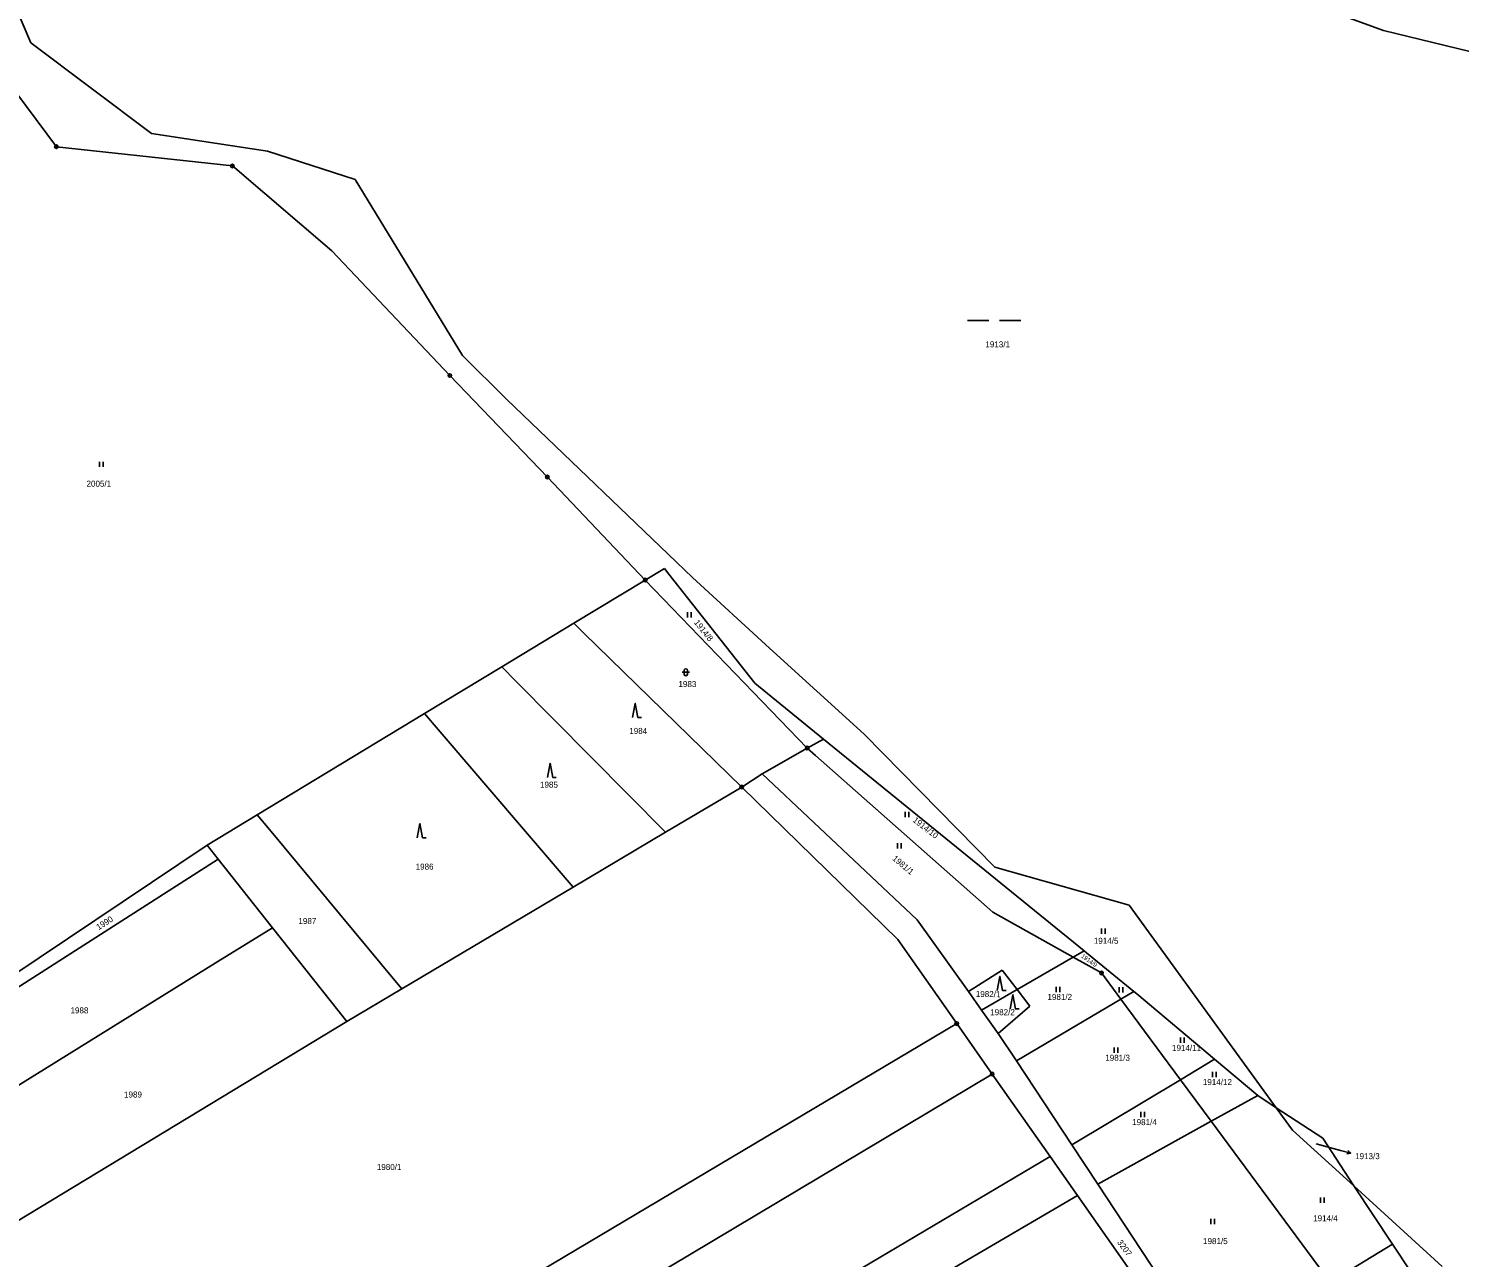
# Model space of a CAD drawing. Extents: x -736345 to -729997, y -1130177 to -1122501.
# Drawn here: x -732458 to -732053.9, y -1127962.5 to -1127615.3 of the extents above; entities that cross this region are included whole.
import ezdxf

# ---------------------------------------------------------------- set-up
doc = ezdxf.new("R2010")
doc.units = 0
for name, color, linetype in [('Vrstva 1', 7, 'Continuous'), ('Vrstva 16', 7, 'Continuous'), ('Vrstva 18', 7, 'Continuous'), ('Vrstva 25', 7, 'Continuous')]:
    doc.layers.add(name, color=color, linetype=linetype)

msp = doc.modelspace()

# ---------------------------------------------------------------- linework, layer by layer
at = {"layer": 'Vrstva 1'}
for points in [[(-732457.41, -1127619.37), (-732469.12, -1127591.84)], [(-732116.12, -1127600.99), (-732075.32, -1127615.9)], [(-732484.09, -1127603.07), (-732450.19, -1127648.71)], [(-732075.32, -1127615.9), (-732040.57, -1127624.34)], [(-732423.32, -1127644.94), (-732457.41, -1127619.37)], [(-732390.58, -1127649.99), (-732423.32, -1127644.94)], [(-732450.19, -1127648.71), (-732400.47, -1127654.14)], [(-732365.75, -1127657.99), (-732390.58, -1127649.99)], [(-732400.47, -1127654.14), (-732372.37, -1127678.1)], [(-732335.52, -1127707.7), (-732365.75, -1127657.99)], [(-732372.37, -1127678.1), (-732339.07, -1127713.35)], [(-732322.94, -1127720.14), (-732335.52, -1127707.7)], [(-732339.07, -1127713.35), (-732311.51, -1127742.01)], [(-732270.54, -1127770.44), (-732322.94, -1127720.14)], [(-732311.51, -1127742.01), (-732283.88, -1127771.13)], [(-732283.88, -1127771.13), (-732278.41, -1127767.82)], [(-732278.41, -1127767.82), (-732277.16, -1127769.42)], [(-732277.16, -1127769.42), (-732252.95, -1127800.25)], [(-732248.75, -1127790.34), (-732270.54, -1127770.44)], [(-732283.88, -1127771.13), (-732304.05, -1127783.34)], [(-732283.88, -1127771.13), (-732238.14, -1127818.57)], [(-732304.05, -1127783.34), (-732324.39, -1127795.65)], [(-732301.24, -1127786.08), (-732304.05, -1127783.34)], [(-732256.63, -1127829.58), (-732301.24, -1127786.08)], [(-732222.08, -1127814.7), (-732248.75, -1127790.34)], [(-732324.39, -1127795.65), (-732346.18, -1127808.84)], [(-732324.39, -1127795.65), (-732320.33, -1127799.75)], [(-732278.13, -1127842.35), (-732320.33, -1127799.75)], [(-732233.56, -1127816.02), (-732252.95, -1127800.25)], [(-732346.18, -1127808.84), (-732393.46, -1127837.45)], [(-732342.34, -1127813.33), (-732346.18, -1127808.84)], [(-732304.26, -1127857.87), (-732342.34, -1127813.33)], [(-732185.16, -1127852.25), (-732222.08, -1127814.7)], [(-732250.88, -1127825.87), (-732238.14, -1127818.57)], [(-732233.56, -1127816.02), (-732238.14, -1127818.57)], [(-732238.14, -1127818.57), (-732235.77, -1127820.66)], [(-732159.91, -1127875.9), (-732233.56, -1127816.02)], [(-732185.68, -1127864.9), (-732235.77, -1127820.66)], [(-732250.88, -1127825.87), (-732256.63, -1127829.58)], [(-732250.88, -1127825.87), (-732207.08, -1127867.11)], [(-732256.63, -1127829.58), (-732278.13, -1127842.35)], [(-732256.63, -1127829.58), (-732212.53, -1127872.69)], [(-732393.46, -1127837.45), (-732407.62, -1127846.02)], [(-732393.46, -1127837.45), (-732390.02, -1127841.6)], [(-732390.02, -1127841.6), (-732354.14, -1127884.82)], [(-732278.13, -1127842.35), (-732304.26, -1127857.87)], [(-732470.84, -1127888.42), (-732407.62, -1127846.02)], [(-732407.62, -1127846.02), (-732404.49, -1127849.96)], [(-732404.49, -1127849.96), (-732499.56, -1127910.82)], [(-732389.14, -1127869.34), (-732404.49, -1127849.96)], [(-732166.51, -1127857.51), (-732185.16, -1127852.25)], [(-732304.26, -1127857.87), (-732352.66, -1127886.61)], [(-732147.19, -1127862.96), (-732166.51, -1127857.51)], [(-732147.19, -1127862.96), (-732131.27, -1127884.89)], [(-732192.62, -1127887.37), (-732207.08, -1127867.11)], [(-732185.68, -1127864.9), (-732163, -1127877.63)], [(-732404.57, -1127878.91), (-732389.14, -1127869.34)], [(-732389.14, -1127869.34), (-732368.16, -1127895.81)], [(-732195.89, -1127896.41), (-732212.53, -1127872.69)], [(-732159.91, -1127875.9), (-732163, -1127877.63)], [(-732159.28, -1127876.41), (-732159.91, -1127875.9)], [(-732474.24, -1127922.11), (-732404.57, -1127878.91)], [(-732178.84, -1127886.81), (-732163, -1127877.63)], [(-732163, -1127877.63), (-732155.01, -1127882.11)], [(-732159.28, -1127876.41), (-732145.84, -1127887.37)], [(-732192.62, -1127887.37), (-732183.03, -1127881.28)], [(-732183.03, -1127881.28), (-732178.84, -1127886.81)], [(-732149.55, -1127889.49), (-732155.01, -1127882.11)], [(-732352.66, -1127886.61), (-732368.16, -1127895.81)], [(-732354.14, -1127884.82), (-732352.66, -1127886.61)], [(-732188.87, -1127892.63), (-732192.62, -1127887.37)], [(-732188.87, -1127892.63), (-732178.84, -1127886.81)], [(-732178.84, -1127886.81), (-732175.27, -1127891.52)], [(-732149.55, -1127889.49), (-732145.84, -1127887.37)], [(-732145.07, -1127888), (-732145.84, -1127887.37)], [(-732145.07, -1127888), (-732123.08, -1127906.47)], [(-732131.27, -1127884.89), (-732105.64, -1127920.18)], [(-732184.16, -1127899.22), (-732175.27, -1127891.52)], [(-732149.55, -1127889.49), (-732179.05, -1127906.97)], [(-732132.68, -1127912.31), (-732149.55, -1127889.49)], [(-732368.16, -1127895.81), (-732470.96, -1127958.04)], [(-732184.16, -1127899.22), (-732188.87, -1127892.63)], [(-732333.52, -1127978.23), (-732195.89, -1127896.41)], [(-732185.88, -1127910.68), (-732195.89, -1127896.41)], [(-732179.05, -1127906.97), (-732184.16, -1127899.22)], [(-732163.39, -1127930.71), (-732179.05, -1127906.97)], [(-732123.08, -1127906.47), (-732132.68, -1127912.31)], [(-732123.08, -1127906.47), (-732110.89, -1127916.72)], [(-732185.88, -1127910.68), (-732319.44, -1127990.44)], [(-732169.55, -1127933.96), (-732185.88, -1127910.68)], [(-732132.68, -1127912.31), (-732163.39, -1127930.71)], [(-732124.02, -1127924.02), (-732132.68, -1127912.31)], [(-732110.89, -1127916.72), (-732124.02, -1127924.02)], [(-732110.89, -1127916.72), (-732105.64, -1127920.18)], [(-732105.64, -1127920.18), (-732092.54, -1127928.82)], [(-732105.64, -1127920.18), (-732101.05, -1127926.5)], [(-732124.02, -1127924.02), (-732156.06, -1127941.82)], [(-732090.44, -1127969.44), (-732124.02, -1127924.02)], [(-732101.05, -1127926.5), (-732083.73, -1127942.29)], [(-732156.06, -1127941.82), (-732163.39, -1127930.71)], [(-732092.54, -1127928.82), (-732083.73, -1127942.29)], [(-732286.43, -1128003.26), (-732169.55, -1127933.96)], [(-732161.79, -1127945.02), (-732169.55, -1127933.96)], [(-732123.93, -1127990.52), (-732156.06, -1127941.82)], [(-732083.73, -1127942.29), (-732058.76, -1127965.04)], [(-732083.73, -1127942.29), (-732072.84, -1127958.72)], [(-732269.86, -1128008.21), (-732161.79, -1127945.02)], [(-732128.92, -1127991.9), (-732161.79, -1127945.02)], [(-732090.44, -1127969.44), (-732072.84, -1127958.72)], [(-732072.84, -1127958.72), (-732057.12, -1127982.44)]]:
    msp.add_lwpolyline(points, dxfattribs=at)
at = {"layer": 'Vrstva 16'}
msp.add_lwpolyline([(-732094.41, -1127930.37), (-732087.49, -1127932.23)], dxfattribs=at)
at = {"layer": 'Vrstva 25'}
for points in [[(-732192.82, -1127697.84), (-732186.82, -1127697.84)], [(-732183.82, -1127697.84), (-732177.82, -1127697.84)], [(-732438.037, -1127739.175), (-732438.037, -1127737.675)], [(-732437.003, -1127739.175), (-732437.003, -1127737.675)], [(-732271.937, -1127781.735), (-732271.937, -1127780.235)], [(-732270.903, -1127781.735), (-732270.903, -1127780.235)], [(-732273.4, -1127797.17), (-732271.4, -1127797.17)], [(-732272.9, -1127797.67), (-732272.9, -1127796.67)], [(-732271.9, -1127796.67), (-732271.9, -1127797.67)], [(-732287.46, -1127809.97), (-732286.71, -1127805.97), (-732285.96, -1127809.97), (-732284.96, -1127809.97)], [(-732311.5, -1127826.89), (-732310.75, -1127822.89), (-732310, -1127826.89), (-732309, -1127826.89)], [(-732210.437, -1127838.125), (-732210.437, -1127836.625)], [(-732209.403, -1127838.125), (-732209.403, -1127836.625)], [(-732348.26, -1127843.93), (-732347.51, -1127839.93), (-732346.76, -1127843.93), (-732345.76, -1127843.93)], [(-732212.587, -1127846.915), (-732212.587, -1127845.415)], [(-732211.553, -1127846.915), (-732211.553, -1127845.415)], [(-732154.987, -1127871.015), (-732154.987, -1127869.515)], [(-732153.953, -1127871.015), (-732153.953, -1127869.515)], [(-732184.47, -1127887.08), (-732183.72, -1127883.08), (-732182.97, -1127887.08), (-732181.97, -1127887.08)], [(-732167.777, -1127887.495), (-732167.777, -1127885.995)], [(-732166.743, -1127887.495), (-732166.743, -1127885.995)], [(-732150.037, -1127887.625), (-732150.037, -1127886.125)], [(-732149.003, -1127887.625), (-732149.003, -1127886.125)], [(-732180.8, -1127892.28), (-732180.05, -1127888.28), (-732179.3, -1127892.28), (-732178.3, -1127892.28)], [(-732151.437, -1127904.675), (-732151.437, -1127903.175)], [(-732150.403, -1127904.675), (-732150.403, -1127903.175)], [(-732132.687, -1127901.885), (-732132.687, -1127900.385)], [(-732131.653, -1127901.885), (-732131.653, -1127900.385)], [(-732123.617, -1127911.555), (-732123.617, -1127910.055)], [(-732122.583, -1127911.555), (-732122.583, -1127910.055)], [(-732143.917, -1127922.865), (-732143.917, -1127921.365)], [(-732142.883, -1127922.865), (-732142.883, -1127921.365)], [(-732087.49, -1127932.23), (-732084.594, -1127933.011)], [(-732085.429, -1127932.268), (-732084.594, -1127933.011), (-732085.69, -1127933.233)], [(-732093.167, -1127947.025), (-732093.167, -1127945.525)], [(-732092.133, -1127947.025), (-732092.133, -1127945.525)], [(-732124.087, -1127953.085), (-732124.087, -1127951.585)], [(-732123.053, -1127953.085), (-732123.053, -1127951.585)]]:
    msp.add_lwpolyline(points, dxfattribs=at)
for centre, radius in [((-732450.19, -1127648.71), 0.5), ((-732450.19, -1127648.71), 0.032), ((-732400.47, -1127654.14), 0.5), ((-732400.47, -1127654.14), 0.032), ((-732339.07, -1127713.35), 0.5), ((-732339.07, -1127713.35), 0.032), ((-732311.51, -1127742.01), 0.5), ((-732311.51, -1127742.01), 0.032), ((-732283.88, -1127771.13), 0.5), ((-732283.88, -1127771.13), 0.032), ((-732238.14, -1127818.57), 0.5), ((-732238.14, -1127818.57), 0.032), ((-732256.63, -1127829.58), 0.5), ((-732256.63, -1127829.58), 0.032), ((-732155.01, -1127882.11), 0.5), ((-732155.01, -1127882.11), 0.0313), ((-732195.89, -1127896.41), 0.5), ((-732195.89, -1127896.41), 0.032), ((-732185.88, -1127910.68), 0.5), ((-732185.88, -1127910.68), 0.032)]:
    msp.add_circle(centre, radius, dxfattribs=at)
for centre, start, end in [((-732272.4, -1127796.67), 0.10099, 180.00143), ((-732272.4, -1127797.67), 180.10243, 0.00286)]:
    msp.add_arc(centre, 0.5, start, end, dxfattribs=at)

# ---------------------------------------------------------------- texts
at = {"layer": 'Vrstva 16'}
msp.add_text('1913/3', height=1.7, dxfattribs=at).set_placement((-732083.39, -1127934.71))
at = {"layer": 'Vrstva 18'}
for s, height, p in [('1913/1', 1.7, (-732187.8, -1127705.39)), ('2005/1', 1.7, (-732441.67, -1127744.73)), ('1983', 1.7, (-732274.49, -1127801.35)), ('1984', 1.7, (-732288.38, -1127814.58)), ('1985', 1.7, (-732313.59, -1127829.77)), ('1986', 1.7, (-732348.72, -1127852.92)), ('1987', 1.7, (-732381.82, -1127868.29)), ('1914/5', 1.7, (-732157.18, -1127873.88)), ('1981/2', 1.7, (-732170.27, -1127889.73)), ('1988', 1.7, (-732446.19, -1127893.53)), ('1914/11', 1.7, (-732135.09, -1127904.12)), ('1981/3', 1.7, (-732153.94, -1127906.91)), ('1914/12', 1.7, (-732126.39, -1127913.79)), ('1989', 1.7, (-732431.07, -1127917.3)), ('1981/4', 1.7, (-732146.35, -1127925.1)), ('1913/3', 0.1, (-732094.21, -1127930.17)), ('1980/1', 1.7, (-732359.67, -1127937.77)), ('1914/4', 1.7, (-732095.23, -1127952.24)), ('1981/5', 1.7, (-732126.33, -1127958.71))]:
    msp.add_text(s, height=height, dxfattribs=at).set_placement(p)
for s, height, rotation, p in [('1914/8', 1.7, 308.60246, (-732270.199, -1127783.171)), ('1914/10', 1.7, 322.20256, (-732208.46, -1127839.245)), ('1981/1', 1.7, 319.90254, (-732214.229, -1127850.036)), ('1990', 1.7, 32.60026, (-732438.24, -1127870.064)), ('1914/9', 1.2, 324.60258, (-732160.872, -1127877.583)), ('1982/1', 1.7, 359.30286, (-732190.518, -1127888.873)), ('1982/2', 1.7, 0.2, (-732186.441, -1127894.06)), ('3207', 1.7, 306.10243, (-732150.671, -1127958.233))]:
    msp.add_text(s, height=height, rotation=rotation, dxfattribs=at).set_placement(p)

doc.saveas('drawing.dxf')
